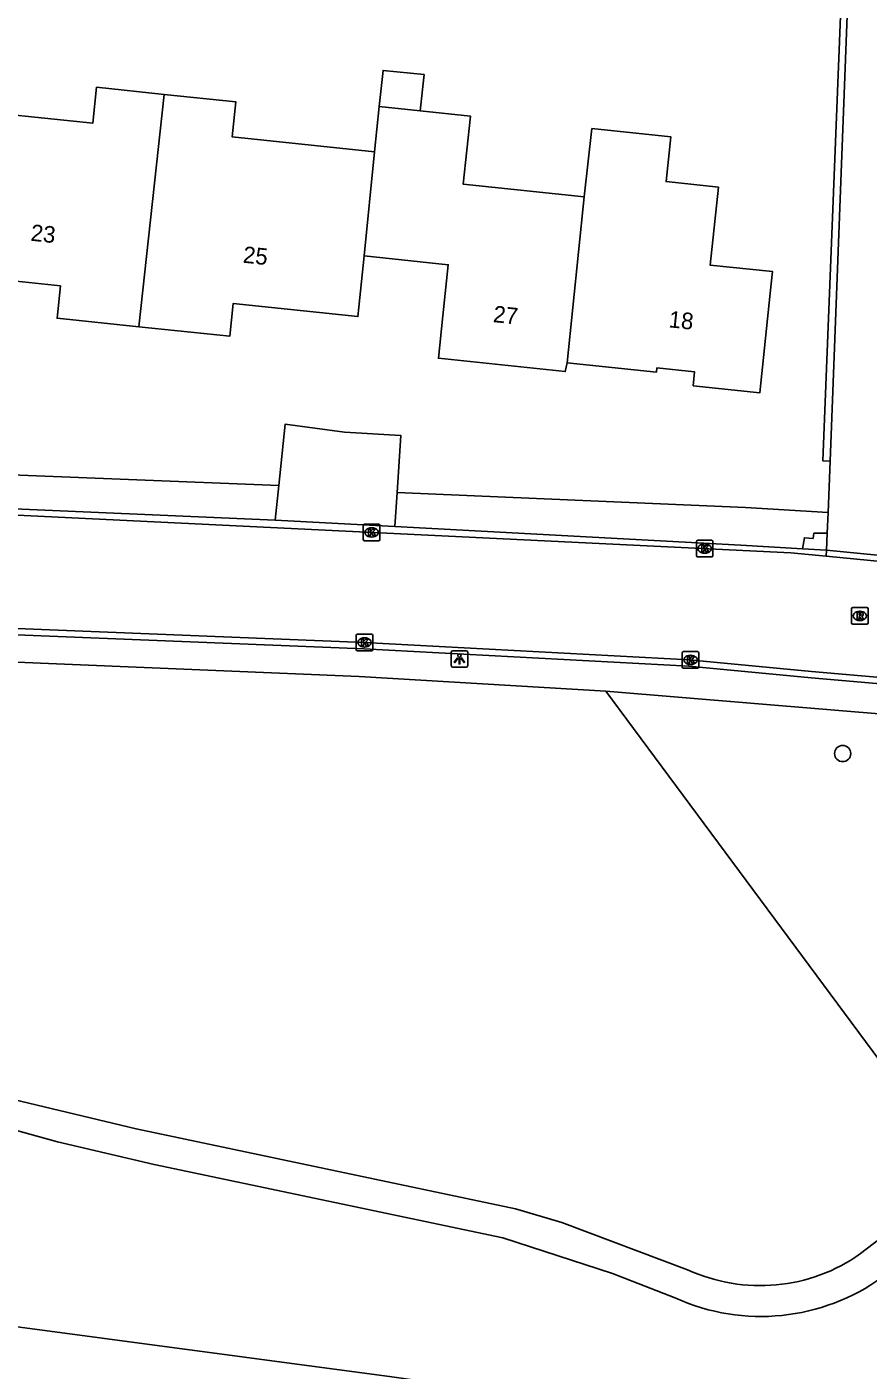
# Model space of a CAD drawing. Extents: x 162157 to 163165, y 378998 to 380775.
# Drawn here: x 162402.5 to 162453.3, y 380360.2 to 380441.3 of the extents above; entities that cross this region are included whole.
import ezdxf

# ---------------------------------------------------------------- set-up
doc = ezdxf.new("R2010")
doc.units = 0
for name, color, linetype in [('IMGEO_Berm_groen', 7, 'Continuous'), ('IMGEO_Boom', 7, 'Continuous'), ('IMGEO_Groenvoorziening', 7, 'Continuous'), ('IMGEO_Hek', 7, 'Continuous'), ('IMGEO_Kolk', 7, 'Continuous'), ('IMGEO_Lichtpunt', 7, 'Continuous'), ('IMGEO_Loofbos', 7, 'Continuous'), ('IMGEO_Pand', 7, 'Continuous'), ('IMGEO_Pand_nummerreeks', 7, 'Continuous'), ('IMGEO_Rijbaan_lokaal_gesloten', 7, 'Continuous'), ('IMGEO_Rijbaan_lokaal_open', 7, 'Continuous'), ('IMGEO_Rioolput', 7, 'Continuous'), ('IMGEO_Voetpad_halfverhard', 7, 'Continuous'), ('IMGEO_Voetpad_open', 7, 'Continuous')]:
    doc.layers.add(name, color=color, linetype=linetype)

msp = doc.modelspace()

# ---------------------------------------------------------------- linework, layer by layer
at = {"layer": 'IMGEO_Berm_groen'}
msp.add_lwpolyline([(162450.873, 380411.981), (162445.895, 380412.275), (162424.841, 380413.184)], dxfattribs=at)
at = {"layer": 'IMGEO_Boom'}
msp.add_circle((162451.758, 380397.42), 0.489, dxfattribs=at)
at = {"layer": 'IMGEO_Groenvoorziening'}
msp.add_lwpolyline([(162399.509, 380414.336), (162417.691, 380413.608)], dxfattribs=at)
at = {"layer": 'IMGEO_Hek'}
msp.add_lwpolyline([(162470.61, 380314.576), (162467.478, 380319.243), (162460.727, 380328.605), (162459.475, 380329.992), (162454.135, 380337.887), (162448.059, 380346.217), (162447.117, 380347.841), (162440.498, 380357.482), (162424.533, 380359.774), (162327.508, 380372.72)], dxfattribs=at)
at = {"layer": 'IMGEO_Kolk'}
for p, q in [((162422.802, 380410.349), (162422.802, 380411.201)), ((162422.877, 380411.275), (162423.729, 380411.275)), ((162423.803, 380411.201), (162423.803, 380410.349)), ((162423.729, 380410.275), (162422.877, 380410.275)), ((162423.313, 380410.495), (162423.288, 380410.495)), ((162423.29, 380411.055), (162423.315, 380411.055)), ((162442.998, 380410.299), (162443.85, 380410.299)), ((162442.923, 380409.373), (162442.923, 380410.225)), ((162443.434, 380409.519), (162443.409, 380409.519)), ((162443.411, 380410.079), (162443.436, 380410.079)), ((162443.924, 380410.225), (162443.924, 380409.373)), ((162443.85, 380409.299), (162442.998, 380409.299)), ((162422.451, 380404.63), (162423.303, 380404.63)), ((162422.376, 380403.704), (162422.376, 380404.556)), ((162422.887, 380403.85), (162422.862, 380403.85)), ((162422.864, 380404.41), (162422.889, 380404.41)), ((162423.377, 380404.556), (162423.377, 380403.704)), ((162423.303, 380403.63), (162422.451, 380403.63)), ((162442.069, 380402.648), (162442.069, 380403.5)), ((162442.144, 380403.574), (162442.996, 380403.574)), ((162442.557, 380403.354), (162442.582, 380403.354)), ((162443.07, 380403.5), (162443.07, 380402.648)), ((162442.996, 380402.574), (162442.144, 380402.574)), ((162442.58, 380402.794), (162442.555, 380402.794))]:
    msp.add_line(p, q, dxfattribs=at)
for points in [[(162422.802, 380410.349), (162422.802, 380411.201)], [(162422.877, 380411.275), (162423.729, 380411.275)], [(162423.803, 380411.201), (162423.803, 380410.349)], [(162423.729, 380410.275), (162422.877, 380410.275)], [(162423.123, 380410.975), (162423.246, 380410.975), (162423.246, 380410.824), (162423.376, 380410.975), (162423.54, 380410.975), (162423.394, 380410.824), (162423.547, 380410.575), (162423.395, 380410.575), (162423.31, 380410.739), (162423.246, 380410.672), (162423.246, 380410.575), (162423.123, 380410.575), (162423.123, 380410.975)], [(162442.998, 380410.299), (162443.85, 380410.299)], [(162442.923, 380409.373), (162442.923, 380410.225)], [(162443.244, 380409.999), (162443.367, 380409.999), (162443.367, 380409.848), (162443.497, 380409.999), (162443.661, 380409.999), (162443.515, 380409.848), (162443.668, 380409.599), (162443.516, 380409.599), (162443.431, 380409.763), (162443.367, 380409.696), (162443.367, 380409.599), (162443.244, 380409.599), (162443.244, 380409.999)], [(162443.924, 380410.225), (162443.924, 380409.373)], [(162443.85, 380409.299), (162442.998, 380409.299)], [(162422.451, 380404.63), (162423.303, 380404.63)], [(162422.376, 380403.704), (162422.376, 380404.556)], [(162422.697, 380404.33), (162422.82, 380404.33), (162422.82, 380404.179), (162422.95, 380404.33), (162423.114, 380404.33), (162422.968, 380404.179), (162423.121, 380403.93), (162422.969, 380403.93), (162422.884, 380404.094), (162422.82, 380404.027), (162422.82, 380403.93), (162422.697, 380403.93), (162422.697, 380404.33)], [(162423.377, 380404.556), (162423.377, 380403.704)], [(162423.303, 380403.63), (162422.451, 380403.63)], [(162442.069, 380402.648), (162442.069, 380403.5)], [(162442.144, 380403.574), (162442.996, 380403.574)], [(162442.39, 380403.274), (162442.513, 380403.274), (162442.513, 380403.123), (162442.643, 380403.274), (162442.807, 380403.274), (162442.661, 380403.123), (162442.814, 380402.874), (162442.662, 380402.874), (162442.577, 380403.038), (162442.513, 380402.971), (162442.513, 380402.874), (162442.39, 380402.874), (162442.39, 380403.274)], [(162443.07, 380403.5), (162443.07, 380402.648)], [(162442.996, 380402.574), (162442.144, 380402.574)]]:
    msp.add_lwpolyline(points, dxfattribs=at)
for centre, start, end in [((162422.879, 380411.199), 91.55205, 178.44795), ((162422.879, 380411.199), 91.55205, 178.44795), ((162423.727, 380411.199), 1.55205, 88.44795), ((162423.727, 380411.199), 1.55205, 88.44795), ((162422.879, 380410.351), 181.55205, 268.44795), ((162422.879, 380410.351), 181.55205, 268.44795), ((162423.727, 380410.351), 271.55205, 358.44795), ((162423.727, 380410.351), 271.55205, 358.44795), ((162443, 380410.223), 91.55205, 178.44795), ((162443, 380410.223), 91.55205, 178.44795), ((162443.848, 380410.223), 1.55205, 88.44795), ((162443.848, 380410.223), 1.55205, 88.44795), ((162443, 380409.375), 181.55205, 268.44795), ((162443, 380409.375), 181.55205, 268.44795), ((162443.848, 380409.375), 271.55205, 358.44795), ((162443.848, 380409.375), 271.55205, 358.44795), ((162422.453, 380404.554), 91.55205, 178.44795), ((162422.453, 380404.554), 91.55205, 178.44795), ((162423.301, 380404.554), 1.55205, 88.44795), ((162423.301, 380404.554), 1.55205, 88.44795), ((162422.453, 380403.706), 181.55205, 268.44795), ((162422.453, 380403.706), 181.55205, 268.44795), ((162423.301, 380403.706), 271.55205, 358.44795), ((162423.301, 380403.706), 271.55205, 358.44795), ((162442.146, 380403.498), 91.55205, 178.44795), ((162442.146, 380403.498), 91.55205, 178.44795), ((162442.994, 380403.498), 1.55205, 88.44795), ((162442.994, 380403.498), 1.55205, 88.44795), ((162442.146, 380402.65), 181.55205, 268.44795), ((162442.146, 380402.65), 181.55205, 268.44795), ((162442.994, 380402.65), 271.55205, 358.44795), ((162442.994, 380402.65), 271.55205, 358.44795)]:
    msp.add_arc(centre, 0.0765, start, end, dxfattribs=at)
for centre, major_axis, ratio, start_param, end_param in [((162423.289, 380410.775), (-0.387, 0.002), 0.722429, 4.712389, 7.853982), ((162423.314, 380410.775), (-0.39, 0.002), 0.717154, 1.570796, 4.712389), ((162443.41, 380409.799), (-0.387, 0.002), 0.722429, 4.712389, 7.853982), ((162443.435, 380409.799), (-0.39, 0.002), 0.717154, 1.570796, 4.712389), ((162422.863, 380404.13), (-0.387, 0.002), 0.722429, 4.712389, 7.853982), ((162422.888, 380404.13), (-0.39, 0.002), 0.717154, 1.570796, 4.712389), ((162442.556, 380403.074), (-0.387, 0.002), 0.722429, 4.712389, 7.853982), ((162442.581, 380403.074), (-0.39, 0.002), 0.717154, 1.570796, 4.712389)]:
    msp.add_ellipse(centre, major_axis=major_axis, ratio=ratio, start_param=start_param, end_param=end_param, dxfattribs=at)
at = {"layer": 'IMGEO_Lichtpunt'}
for p, q in [((162428.113, 380403.537), (162428.113, 380402.73)), ((162428.113, 380403.537), (162428.113, 380402.73)), ((162429.015, 380403.632), (162428.207, 380403.632)), ((162429.015, 380403.632), (162428.207, 380403.632)), ((162429.109, 380402.73), (162429.109, 380403.537)), ((162429.109, 380402.73), (162429.109, 380403.537)), ((162428.207, 380402.636), (162429.015, 380402.636)), ((162428.207, 380402.636), (162429.015, 380402.636))]:
    msp.add_line(p, q, dxfattribs=at)
for points in [[(162428.487, 380403.201), (162428.526, 380403.173), (162428.338, 380402.911), (162428.3, 380402.938), (162428.487, 380403.201)], [(162428.589, 380403.153), (162428.636, 380403.153), (162428.636, 380402.831), (162428.589, 380402.831), (162428.589, 380403.153)], [(162428.699, 380403.173), (162428.737, 380403.2), (162428.924, 380402.938), (162428.885, 380402.91), (162428.699, 380403.173)]]:
    msp.add_lwpolyline(points, dxfattribs=at)
msp.add_circle((162428.612, 380403.335), 0.0994, dxfattribs=at)
for centre, start, end in [((162428.207, 380403.537), 90, 180), ((162428.207, 380403.537), 90, 180), ((162429.015, 380403.537), 0, 90), ((162429.015, 380403.537), 0, 90), ((162428.207, 380402.73), 180, 270), ((162428.207, 380402.73), 180, 270), ((162429.015, 380402.73), 270, 0), ((162429.015, 380402.73), 270, 360)]:
    msp.add_arc(centre, 0.0946, start, end, dxfattribs=at)
at = {"layer": 'IMGEO_Loofbos'}
for points in [[(162456.545, 380375.431), (162437.447, 380401.191)], [(162252.224, 380382.984), (162295.976, 380377.019), (162327.508, 380372.72), (162424.533, 380359.774), (162440.498, 380357.482), (162447.117, 380347.841), (162448.059, 380346.217), (162454.135, 380337.887), (162459.475, 380329.992), (162460.727, 380328.605), (162467.478, 380319.243), (162470.61, 380314.576)]]:
    msp.add_lwpolyline(points, dxfattribs=at)
at = {"layer": 'IMGEO_Pand'}
for points in [[(162423.769, 380436.503), (162423.998, 380438.685), (162426.473, 380438.425), (162426.244, 380436.243)], [(162397.684, 380434.377), (162397.895, 380436.387), (162406.457, 380435.488), (162406.686, 380437.664), (162410.765, 380437.235)], [(162410.765, 380437.235), (162409.243, 380423.197)], [(162410.765, 380437.235), (162415.108, 380436.779), (162414.886, 380434.661), (162423.481, 380433.758)], [(162423.481, 380433.758), (162423.769, 380436.503)], [(162423.769, 380436.503), (162426.244, 380436.243)], [(162426.244, 380436.243), (162429.271, 380435.925), (162428.838, 380431.808), (162436.142, 380431.041)], [(162436.142, 380431.041), (162436.614, 380435.17), (162441.37, 380434.67), (162441.086, 380431.97), (162444.248, 380431.637), (162443.753, 380426.926), (162447.523, 380426.529), (162447.385, 380425.219), (162446.754, 380419.209), (162442.728, 380419.632), (162442.816, 380420.468), (162440.536, 380420.707), (162440.51, 380420.46), (162435.122, 380421.025)], [(162423.481, 380433.758), (162422.857, 380427.473)], [(162435.122, 380421.025), (162436.142, 380431.041)], [(162422.857, 380427.473), (162422.532, 380424.381), (162422.473, 380423.816), (162414.943, 380424.607), (162414.734, 380422.62), (162409.243, 380423.197)], [(162435.122, 380421.025), (162435.003, 380420.487), (162427.339, 380421.292), (162427.608, 380423.848), (162427.933, 380426.94), (162422.857, 380427.473)], [(162409.243, 380423.197), (162404.303, 380423.716), (162404.507, 380425.662), (162396.83, 380426.468)]]:
    msp.add_lwpolyline(points, dxfattribs=at)
at = {"layer": 'IMGEO_Rijbaan_lokaal_gesloten'}
for points in [[(162338.699, 380414.62), (162359.121, 380413.685), (162401.068, 380411.851), (162448.628, 380409.546), (162450.751, 380409.341)], [(162417.472, 380411.523), (162399.373, 380412.304)], [(162424.699, 380411.133), (162417.472, 380411.523)], [(162424.699, 380411.133), (162442.244, 380410.187), (162445.612, 380410.005), (162449.329, 380409.791)], [(162450.786, 380409.707), (162449.329, 380409.791)], [(162450.786, 380409.707), (162450.751, 380409.341)], [(162456.74, 380409.122), (162450.786, 380409.707)], [(162450.751, 380409.341), (162457.772, 380408.665), (162458.711, 380408.563), (162500, 380403.006), (162522.1, 380400.031)], [(162521.145, 380393.198), (162509.495, 380394.723), (162500, 380396.023), (162478.597, 380398.952), (162459.408, 380401.551), (162449.884, 380402.368), (162442.493, 380403.083), (162422.859, 380404.132), (162401.879, 380404.979), (162358.725, 380406.8), (162338.698, 380407.659)]]:
    msp.add_lwpolyline(points, dxfattribs=at)
at = {"layer": 'IMGEO_Rijbaan_lokaal_open'}
for points in [[(162450.992, 380415.077), (162450.558, 380415.103), (162452.698, 380468.838)], [(162450.992, 380415.077), (162453.059, 380468.939)], [(162450.873, 380411.981), (162450.992, 380415.077)], [(162450.826, 380410.74), (162450.873, 380411.981)], [(162449.329, 380409.791), (162449.445, 380410.457), (162449.975, 380410.413), (162450.017, 380410.722), (162450.826, 380410.74)], [(162450.826, 380410.74), (162450.786, 380409.707)], [(162521.087, 380392.822), (162509.445, 380394.346), (162500, 380395.64), (162478.546, 380398.575), (162459.366, 380401.173), (162449.849, 380401.99), (162442.465, 380402.704), (162422.841, 380403.752), (162401.863, 380404.599), (162358.709, 380406.42), (162338.688, 380407.279)]]:
    msp.add_lwpolyline(points, dxfattribs=at)
at = {"layer": 'IMGEO_Rioolput'}
for p, q in [((162452.369, 380406.234), (162453.221, 380406.234)), ((162452.294, 380405.308), (162452.294, 380406.16)), ((162452.805, 380405.454), (162452.78, 380405.454)), ((162452.782, 380406.014), (162452.807, 380406.014)), ((162453.295, 380406.16), (162453.295, 380405.308)), ((162453.221, 380405.234), (162452.369, 380405.234))]:
    msp.add_line(p, q, dxfattribs=at)
for points in [[(162452.369, 380406.234), (162453.221, 380406.234)], [(162452.294, 380405.308), (162452.294, 380406.16)], [(162452.883, 380405.932), (162452.631, 380405.934), (162452.631, 380405.534)], [(162452.631, 380405.534), (162452.755, 380405.534), (162452.755, 380405.696), (162452.766, 380405.696)], [(162452.809, 380405.853), (162452.755, 380405.853), (162452.755, 380405.772)], [(162452.755, 380405.772), (162452.807, 380405.772)], [(162452.813, 380405.667), (162452.884, 380405.534), (162453.024, 380405.534), (162452.959, 380405.66)], [(162453.295, 380406.16), (162453.295, 380405.308)], [(162453.221, 380405.234), (162452.369, 380405.234)]]:
    msp.add_lwpolyline(points, dxfattribs=at)
for centre, radius, start, end in [((162452.371, 380406.158), 0.0765, 91.55205, 178.44795), ((162452.371, 380406.158), 0.0765, 91.55205, 178.44795), ((162453.219, 380406.158), 0.0765, 1.55205, 88.44795), ((162453.219, 380406.158), 0.0765, 1.55205, 88.44795), ((162452.765, 380405.643), 0.0533, 26.02933, 88.69889), ((162452.791, 380405.961), 0.19, 274.7715, 282.96867), ((162452.815, 380405.757), 0.0964, 77.00612, 93.18647), ((162452.829, 380405.814), 0.0378, 276.66336, 79.67722), ((162452.882, 380405.822), 0.109, 350.36119, 89.41601), ((162452.88, 380405.822), 0.112, 277.58423, 350.98172), ((162452.864, 380405.607), 0.108, 29.51342, 73.79051), ((162452.371, 380405.31), 0.0765, 181.55205, 268.44795), ((162452.371, 380405.31), 0.0765, 181.55205, 268.44795), ((162453.219, 380405.31), 0.0765, 271.55205, 358.44795), ((162453.219, 380405.31), 0.0765, 271.55205, 358.44795)]:
    msp.add_arc(centre, radius, start, end, dxfattribs=at)
for centre, major_axis, ratio, start_param, end_param in [((162452.781, 380405.734), (-0.387, 0.002), 0.722429, 4.712389, 7.853982), ((162452.806, 380405.734), (-0.39, 0.002), 0.717154, 1.570796, 4.712389)]:
    msp.add_ellipse(centre, major_axis=major_axis, ratio=ratio, start_param=start_param, end_param=end_param, dxfattribs=at)
at = {"layer": 'IMGEO_Voetpad_halfverhard'}
for points in [[(162251.905, 380389.344), (162264.822, 380387.744), (162274.722, 380386.732), (162284.42, 380385.962), (162292.088, 380386.085), (162308.034, 380386.674), (162322.494, 380386.859), (162334.808, 380386.578), (162346.93, 380385.676), (162363.176, 380383.915), (162370.054, 380382.821), (162377.363, 380381.446), (162390.622, 380377.99), (162397.841, 380375.752), (162404.337, 380373.961), (162410.161, 380372.59), (162431.238, 380368.177), (162437.86, 380366.016), (162441.678, 380364.523)], [(162378.044, 380383.27), (162380.303, 380382.789), (162387.251, 380380.765), (162401.677, 380376.531), (162409.074, 380374.75), (162431.991, 380369.914), (162434.795, 380369.096), (162442.393, 380366.248)], [(162452.843, 380367.216), (162459.091, 380371.998)]]:
    msp.add_lwpolyline(points, dxfattribs=at)
for centre, radius, start, end in [((162446.781, 380375.767), 10.482, 245.25184, 305.33276), ((162446.814, 380375.927), 12.507, 245.75339, 305.96586)]:
    msp.add_arc(centre, radius, start, end, dxfattribs=at)
at = {"layer": 'IMGEO_Voetpad_open'}
for points in [[(162417.691, 380413.608), (162418.08, 380417.313), (162421.672, 380416.83), (162425.078, 380416.626), (162424.841, 380413.184)], [(162417.691, 380413.608), (162417.472, 380411.523)], [(162424.841, 380413.184), (162424.699, 380411.133)], [(162392.234, 380403.338), (162422.555, 380402.082), (162437.447, 380401.191)], [(162437.447, 380401.191), (162459.542, 380399.35), (162483.054, 380396.268)]]:
    msp.add_lwpolyline(points, dxfattribs=at)

# ---------------------------------------------------------------- texts
at = {"layer": 'IMGEO_Pand_nummerreeks'}
for s, rotation, p in [('23', 354.09546, (162402.678, 380428.397)), ('25', 354.09546, (162415.5, 380427.071)), ('27', 354.00113, (162430.612, 380423.483)), ('18', 354.01832, (162441.214, 380423.17))]:
    msp.add_text(s, height=1, rotation=rotation, dxfattribs=at).set_placement(p)

doc.saveas('drawing.dxf')
